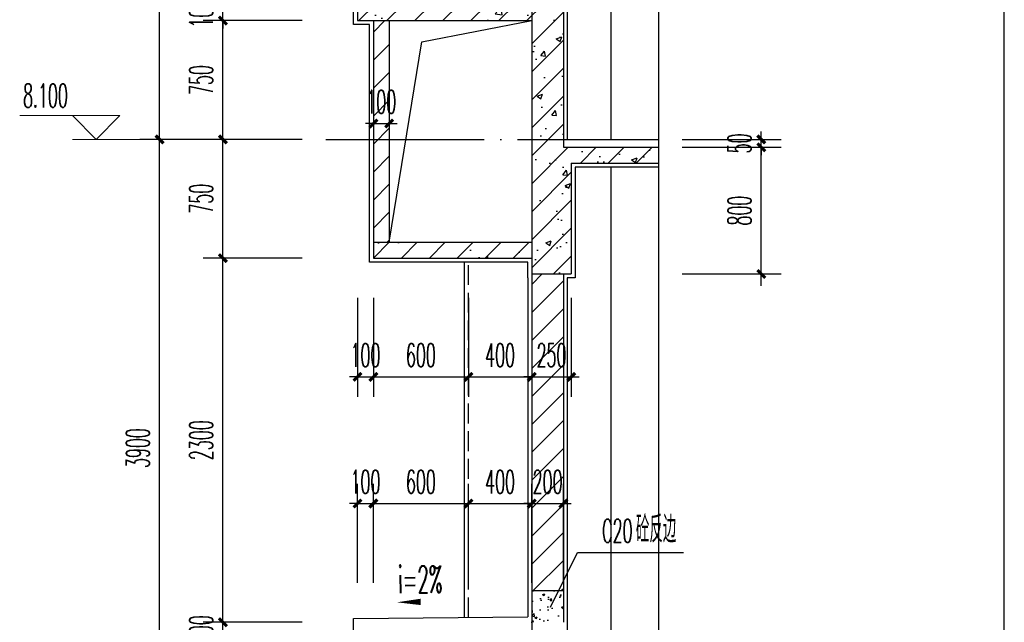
# Model space of a CAD drawing. Extents: x 1779708 to 7299578, y -1121471 to 88434.
# Tile 987 of 1056: x 6989301 to 6995519, y -968623 to -964817. Entities that reach past the tile are written whole.
import ezdxf

# ---------------------------------------------------------------- set-up
doc = ezdxf.new("R2010")
doc.units = 0
doc.header["$LTSCALE"] = 1000
doc.header["$MEASUREMENT"] = 0
doc.linetypes.add('DASH', pattern=[0.35, 0.25, -0.1])
doc.linetypes.add('DOTE', pattern=[2.42, 2, -0.2, 0.02, -0.2])
doc.layers.get('0').update_dxf_attribs({"linetype": 'CONTINUOUS'})
doc.layers.get('Defpoints').update_dxf_attribs({"linetype": 'CONTINUOUS'})
for name, color, linetype in [('AXIS', 3, 'CONTINUOUS'), ('DIM_LEAD', 3, 'CONTINUOUS'), ('DIM_SYMB', 3, 'CONTINUOUS'), ('DOTE', 1, 'DOTE'), ('PUB_TAB', 7, 'CONTINUOUS'), ('PUB_TEXT', 7, 'CONTINUOUS'), ('WALL', 255, 'CONTINUOUS'), ('填充细线', 8, 'CONTINUOUS'), ('立面中线', 140, 'CONTINUOUS'), ('粉刷线', 213, 'CONTINUOUS')]:
    doc.layers.add(name, color=color, linetype=linetype)
doc.layers.add('DIM_ELEV', color=3, linetype='CONTINUOUS', lineweight=13)
doc.styles.add('_TCH_DIM', font='SIMPLEX.shx', dxfattribs={"width": 0.7, "bigfont": 'GBCBIG.shx'})
doc.styles.add('_TCH_DIM_T3', font='SIMPLEX.shx', dxfattribs={"width": 0.494118, "bigfont": 'GBCBIG.shx'})
doc.dimstyles.new('_TCH_ARCH&&50', dxfattribs={"dimtxt": 148.75, "dimasz": 50, "dimexe": 125, "dimexo": 150, "dimgap": 63.125, "dimtad": 1, "dimdec": 0, "dimzin": 0, "dimdsep": 46, "dimtxsty": '_TCH_DIM_T3', "dimblk": 'ARCHTICK', "dimcen": 0.09, "dimdle": 75, "dimclrt": 7, "dimazin": 2, "dimtfac": 1, "dimtdec": 0, "dimtix": 1, "dimtmove": 2, "dimatfit": 3, "dimfxl": 250, "dimtolj": 1, "dimtzin": 0, "dimarcsym": 0})

# ---------------------------------------------------------------- blocks, each defined once
blk = doc.blocks.new('_ArchTick')
at = {"color": 0, "linetype": 'ByBlock', "const_width": 0.4}
blk.add_lwpolyline([(-0.5, -0.5), (0.5, 0.5)], dxfattribs=at)
blk = doc.blocks.new('*D946')
at = {"layer": 'AXIS', "color": 0, "lineweight": -2, "transparency": 16777216}
for p, q in [((6990184.6, -969548.2), (6990184.6, -965498.2)), ((6991084.6, -965573.2), (6990059.6, -965573.2)), ((6991084.6, -969473.2), (6990059.6, -969473.2))]:
    blk.add_line(p, q, dxfattribs=at)
at = {"layer": 'Defpoints', "color": 0, "transparency": 16777216}
for p in [(6990184.6, -965573.2), (6991234.6, -965573.2), (6991234.6, -969473.2)]:
    blk.add_point(p, dxfattribs=at)
at = {"layer": 'AXIS', "color": 0, "lineweight": -2, "transparency": 16777216, "xscale": 50, "yscale": 50, "zscale": 50}
for p, rotation in [((6990184.6, -965573.2), 90), ((6990184.6, -969473.2), 270)]:
    blk.add_blockref('_ArchTick', p, dxfattribs=dict(at, rotation=rotation))
at = {"layer": 'AXIS', "color": 7, "transparency": 16777216, "insert": (6990047.1, -967523.2), "char_height": 148.75, "attachment_point": 5, "rotation": 90, "style": '_TCH_DIM_T3'}
blk.add_mtext('\\A1;3900', dxfattribs=at)
blk = doc.blocks.new('*D947')
at = {"layer": 'AXIS', "color": 0, "lineweight": -2, "transparency": 16777216}
for p, q in [((6990184.6, -965648.2), (6990184.6, -961598.2)), ((6991084.6, -961673.2), (6990059.6, -961673.2)), ((6991084.6, -965573.2), (6990059.6, -965573.2))]:
    blk.add_line(p, q, dxfattribs=at)
at = {"layer": 'Defpoints', "color": 0, "transparency": 16777216}
for p in [(6990184.6, -961673.2), (6991234.6, -961673.2), (6991234.6, -965573.2)]:
    blk.add_point(p, dxfattribs=at)
at = {"layer": 'AXIS', "color": 0, "lineweight": -2, "transparency": 16777216, "xscale": 50, "yscale": 50, "zscale": 50}
for p, rotation in [((6990184.6, -961673.2), 90), ((6990184.6, -965573.2), 270)]:
    blk.add_blockref('_ArchTick', p, dxfattribs=dict(at, rotation=rotation))
at = {"layer": 'AXIS', "color": 7, "transparency": 16777216, "insert": (6990047.1, -963623.2), "char_height": 148.75, "attachment_point": 5, "rotation": 90, "style": '_TCH_DIM_T3'}
blk.add_mtext('\\A1;3900', dxfattribs=at)
blk = doc.blocks.new('*D968')
at = {"layer": 'AXIS', "color": 0, "lineweight": -2, "transparency": 16777216}
for p, q in [((6991434.6, -968373.2), (6991434.6, -967748.2)), ((6991534.6, -968373.2), (6991534.6, -967748.2)), ((6991434.6, -967873.2), (6991384.6, -967873.2)), ((6991434.6, -967873.2), (6991534.6, -967873.2)), ((6991534.6, -967873.2), (6991584.6, -967873.2))]:
    blk.add_line(p, q, dxfattribs=at)
at = {"layer": 'Defpoints', "color": 0, "transparency": 16777216}
for p in [(6991534.6, -967873.2), (6991434.6, -968523.2), (6991534.6, -968523.2)]:
    blk.add_point(p, dxfattribs=at)
at = {"layer": 'AXIS', "color": 0, "lineweight": -2, "transparency": 16777216, "xscale": 50, "yscale": 50, "zscale": 50}
blk.add_blockref('_ArchTick', (6991434.6, -967873.2), dxfattribs=at)
at = {"layer": 'AXIS', "color": 0, "lineweight": -2, "transparency": 16777216, "xscale": 50, "yscale": 50, "zscale": 50, "rotation": 180}
blk.add_blockref('_ArchTick', (6991534.6, -967873.2), dxfattribs=at)
at = {"layer": 'AXIS', "color": 7, "transparency": 16777216, "insert": (6991484.6, -967735.7), "char_height": 148.75, "attachment_point": 5, "style": '_TCH_DIM_T3'}
blk.add_mtext('\\A1;100', dxfattribs=at)
blk = doc.blocks.new('*D969')
at = {"layer": 'AXIS', "color": 0, "lineweight": -2, "transparency": 16777216}
for p, q in [((6991534.6, -968373.2), (6991534.6, -967748.2)), ((6992134.6, -968373.2), (6992134.6, -967748.2)), ((6991459.6, -967873.2), (6992209.6, -967873.2))]:
    blk.add_line(p, q, dxfattribs=at)
at = {"layer": 'Defpoints', "color": 0, "transparency": 16777216}
for p in [(6992134.6, -967873.2), (6991534.6, -968523.2), (6992134.6, -968523.2)]:
    blk.add_point(p, dxfattribs=at)
at = {"layer": 'AXIS', "color": 0, "lineweight": -2, "transparency": 16777216, "xscale": 50, "yscale": 50, "zscale": 50, "rotation": 180}
blk.add_blockref('_ArchTick', (6991534.6, -967873.2), dxfattribs=at)
at = {"layer": 'AXIS', "color": 0, "lineweight": -2, "transparency": 16777216, "xscale": 50, "yscale": 50, "zscale": 50}
blk.add_blockref('_ArchTick', (6992134.6, -967873.2), dxfattribs=at)
at = {"layer": 'AXIS', "color": 7, "transparency": 16777216, "insert": (6991834.6, -967735.7), "char_height": 148.75, "attachment_point": 5, "style": '_TCH_DIM_T3'}
blk.add_mtext('\\A1;600', dxfattribs=at)
blk = doc.blocks.new('*D970')
at = {"layer": 'AXIS', "color": 0, "lineweight": -2, "transparency": 16777216}
for p, q in [((6992134.6, -968373.2), (6992134.6, -967748.2)), ((6992534.6, -968373.2), (6992534.6, -967748.2)), ((6992059.6, -967873.2), (6992609.6, -967873.2))]:
    blk.add_line(p, q, dxfattribs=at)
at = {"layer": 'Defpoints', "color": 0, "transparency": 16777216}
for p in [(6992534.6, -967873.2), (6992134.6, -968523.2), (6992534.6, -968523.2)]:
    blk.add_point(p, dxfattribs=at)
at = {"layer": 'AXIS', "color": 0, "lineweight": -2, "transparency": 16777216, "xscale": 50, "yscale": 50, "zscale": 50, "rotation": 180}
blk.add_blockref('_ArchTick', (6992134.6, -967873.2), dxfattribs=at)
at = {"layer": 'AXIS', "color": 0, "lineweight": -2, "transparency": 16777216, "xscale": 50, "yscale": 50, "zscale": 50}
blk.add_blockref('_ArchTick', (6992534.6, -967873.2), dxfattribs=at)
at = {"layer": 'AXIS', "color": 7, "transparency": 16777216, "insert": (6992334.6, -967735.7), "char_height": 148.75, "attachment_point": 5, "style": '_TCH_DIM_T3'}
blk.add_mtext('\\A1;400', dxfattribs=at)
blk = doc.blocks.new('*D971')
at = {"layer": 'AXIS', "color": 0, "lineweight": -2, "transparency": 16777216}
for p, q in [((6992534.6, -968373.2), (6992534.6, -967748.2)), ((6992734.6, -968373.2), (6992734.6, -967748.2)), ((6992534.6, -967873.2), (6992484.6, -967873.2)), ((6992534.6, -967873.2), (6992734.6, -967873.2)), ((6992734.6, -967873.2), (6992784.6, -967873.2))]:
    blk.add_line(p, q, dxfattribs=at)
at = {"layer": 'Defpoints', "color": 0, "transparency": 16777216}
for p in [(6992734.6, -967873.2), (6992534.6, -968523.2), (6992734.6, -968523.2)]:
    blk.add_point(p, dxfattribs=at)
at = {"layer": 'AXIS', "color": 0, "lineweight": -2, "transparency": 16777216, "xscale": 50, "yscale": 50, "zscale": 50}
blk.add_blockref('_ArchTick', (6992534.6, -967873.2), dxfattribs=at)
at = {"layer": 'AXIS', "color": 0, "lineweight": -2, "transparency": 16777216, "xscale": 50, "yscale": 50, "zscale": 50, "rotation": 180}
blk.add_blockref('_ArchTick', (6992734.6, -967873.2), dxfattribs=at)
at = {"layer": 'AXIS', "color": 7, "transparency": 16777216, "insert": (6992634.6, -967735.7), "char_height": 148.75, "attachment_point": 5, "style": '_TCH_DIM_T3'}
blk.add_mtext('\\A1;200', dxfattribs=at)
blk = doc.blocks.new('*D972')
at = {"layer": 'AXIS', "color": 0, "lineweight": -2, "transparency": 16777216}
for p, q in [((6991434.6, -966573.2), (6991434.6, -967198.2)), ((6991534.6, -966573.2), (6991534.6, -967198.2)), ((6991434.6, -967073.2), (6991384.6, -967073.2)), ((6991434.6, -967073.2), (6991534.6, -967073.2)), ((6991534.6, -967073.2), (6991584.6, -967073.2))]:
    blk.add_line(p, q, dxfattribs=at)
at = {"layer": 'Defpoints', "color": 0, "transparency": 16777216}
for p in [(6991434.6, -966423.2), (6991534.6, -966423.2), (6991534.6, -967073.2)]:
    blk.add_point(p, dxfattribs=at)
at = {"layer": 'AXIS', "color": 0, "lineweight": -2, "transparency": 16777216, "xscale": 50, "yscale": 50, "zscale": 50}
blk.add_blockref('_ArchTick', (6991434.6, -967073.2), dxfattribs=at)
at = {"layer": 'AXIS', "color": 0, "lineweight": -2, "transparency": 16777216, "xscale": 50, "yscale": 50, "zscale": 50, "rotation": 180}
blk.add_blockref('_ArchTick', (6991534.6, -967073.2), dxfattribs=at)
at = {"layer": 'AXIS', "color": 7, "transparency": 16777216, "insert": (6991484.6, -966935.7), "char_height": 148.75, "attachment_point": 5, "style": '_TCH_DIM_T3'}
blk.add_mtext('\\A1;100', dxfattribs=at)
blk = doc.blocks.new('*D973')
at = {"layer": 'AXIS', "color": 0, "lineweight": -2, "transparency": 16777216}
for p, q in [((6991534.6, -966573.2), (6991534.6, -967198.2)), ((6992134.6, -966573.2), (6992134.6, -967198.2)), ((6991459.6, -967073.2), (6992209.6, -967073.2))]:
    blk.add_line(p, q, dxfattribs=at)
at = {"layer": 'Defpoints', "color": 0, "transparency": 16777216}
for p in [(6991534.6, -966423.2), (6992134.6, -966423.2), (6992134.6, -967073.2)]:
    blk.add_point(p, dxfattribs=at)
at = {"layer": 'AXIS', "color": 0, "lineweight": -2, "transparency": 16777216, "xscale": 50, "yscale": 50, "zscale": 50, "rotation": 180}
blk.add_blockref('_ArchTick', (6991534.6, -967073.2), dxfattribs=at)
at = {"layer": 'AXIS', "color": 0, "lineweight": -2, "transparency": 16777216, "xscale": 50, "yscale": 50, "zscale": 50}
blk.add_blockref('_ArchTick', (6992134.6, -967073.2), dxfattribs=at)
at = {"layer": 'AXIS', "color": 7, "transparency": 16777216, "insert": (6991834.6, -966935.7), "char_height": 148.75, "attachment_point": 5, "style": '_TCH_DIM_T3'}
blk.add_mtext('\\A1;600', dxfattribs=at)
blk = doc.blocks.new('*D974')
at = {"layer": 'AXIS', "color": 0, "lineweight": -2, "transparency": 16777216}
for p, q in [((6992134.6, -966573.2), (6992134.6, -967198.2)), ((6992534.6, -966573.2), (6992534.6, -967198.2)), ((6992059.6, -967073.2), (6992609.6, -967073.2))]:
    blk.add_line(p, q, dxfattribs=at)
at = {"layer": 'Defpoints', "color": 0, "transparency": 16777216}
for p in [(6992134.6, -966423.2), (6992534.6, -966423.2), (6992534.6, -967073.2)]:
    blk.add_point(p, dxfattribs=at)
at = {"layer": 'AXIS', "color": 0, "lineweight": -2, "transparency": 16777216, "xscale": 50, "yscale": 50, "zscale": 50, "rotation": 180}
blk.add_blockref('_ArchTick', (6992134.6, -967073.2), dxfattribs=at)
at = {"layer": 'AXIS', "color": 0, "lineweight": -2, "transparency": 16777216, "xscale": 50, "yscale": 50, "zscale": 50}
blk.add_blockref('_ArchTick', (6992534.6, -967073.2), dxfattribs=at)
at = {"layer": 'AXIS', "color": 7, "transparency": 16777216, "insert": (6992334.6, -966935.7), "char_height": 148.75, "attachment_point": 5, "style": '_TCH_DIM_T3'}
blk.add_mtext('\\A1;400', dxfattribs=at)
blk = doc.blocks.new('*D975')
at = {"layer": 'AXIS', "color": 0, "lineweight": -2, "transparency": 16777216}
for p, q in [((6992534.6, -966573.2), (6992534.6, -967198.2)), ((6992784.6, -966573.2), (6992784.6, -967198.2)), ((6992534.6, -967073.2), (6992484.6, -967073.2)), ((6992534.6, -967073.2), (6992784.6, -967073.2)), ((6992784.6, -967073.2), (6992834.6, -967073.2))]:
    blk.add_line(p, q, dxfattribs=at)
at = {"layer": 'Defpoints', "color": 0, "transparency": 16777216}
for p in [(6992534.6, -966423.2), (6992784.6, -966423.2), (6992784.6, -967073.2)]:
    blk.add_point(p, dxfattribs=at)
at = {"layer": 'AXIS', "color": 0, "lineweight": -2, "transparency": 16777216, "xscale": 50, "yscale": 50, "zscale": 50}
blk.add_blockref('_ArchTick', (6992534.6, -967073.2), dxfattribs=at)
at = {"layer": 'AXIS', "color": 0, "lineweight": -2, "transparency": 16777216, "xscale": 50, "yscale": 50, "zscale": 50, "rotation": 180}
blk.add_blockref('_ArchTick', (6992784.6, -967073.2), dxfattribs=at)
at = {"layer": 'AXIS', "color": 7, "transparency": 16777216, "insert": (6992659.6, -966935.7), "char_height": 148.75, "attachment_point": 5, "style": '_TCH_DIM_T3'}
blk.add_mtext('\\A1;250', dxfattribs=at)
blk = doc.blocks.new('*D976')
at = {"layer": 'AXIS', "color": 0, "lineweight": -2, "transparency": 16777216}
for p, q in [((6991534.6, -964973.2), (6991534.6, -965598.2)), ((6991634.6, -964973.2), (6991634.6, -965598.2)), ((6991534.6, -965473.2), (6991484.6, -965473.2)), ((6991534.6, -965473.2), (6991634.6, -965473.2)), ((6991634.6, -965473.2), (6991684.6, -965473.2))]:
    blk.add_line(p, q, dxfattribs=at)
at = {"layer": 'Defpoints', "color": 0, "transparency": 16777216}
for p in [(6991534.6, -964823.2), (6991634.6, -964823.2), (6991634.6, -965473.2)]:
    blk.add_point(p, dxfattribs=at)
at = {"layer": 'AXIS', "color": 0, "lineweight": -2, "transparency": 16777216, "xscale": 50, "yscale": 50, "zscale": 50}
blk.add_blockref('_ArchTick', (6991534.6, -965473.2), dxfattribs=at)
at = {"layer": 'AXIS', "color": 0, "lineweight": -2, "transparency": 16777216, "xscale": 50, "yscale": 50, "zscale": 50, "rotation": 180}
blk.add_blockref('_ArchTick', (6991634.6, -965473.2), dxfattribs=at)
at = {"layer": 'AXIS', "color": 7, "transparency": 16777216, "insert": (6991584.6, -965335.7), "char_height": 148.75, "attachment_point": 5, "style": '_TCH_DIM_T3'}
blk.add_mtext('\\A1;100', dxfattribs=at)
blk = doc.blocks.new('*D986')
at = {"layer": 'AXIS', "color": 0, "lineweight": -2, "transparency": 16777216}
for p, q in [((6991084.6, -968623.2), (6990459.6, -968623.2)), ((6990584.6, -968623.2), (6990584.6, -968573.2)), ((6990584.6, -968723.2), (6990584.6, -968623.2)), ((6991084.6, -968723.2), (6990459.6, -968723.2)), ((6990584.6, -968723.2), (6990584.6, -968773.2))]:
    blk.add_line(p, q, dxfattribs=at)
at = {"layer": 'Defpoints', "color": 0, "transparency": 16777216}
for p in [(6990584.6, -968623.2), (6991234.6, -968623.2), (6991234.6, -968723.2)]:
    blk.add_point(p, dxfattribs=at)
at = {"layer": 'AXIS', "color": 0, "lineweight": -2, "transparency": 16777216, "xscale": 50, "yscale": 50, "zscale": 50}
for p, rotation in [((6990584.6, -968623.2), 270), ((6990584.6, -968723.2), 90)]:
    blk.add_blockref('_ArchTick', p, dxfattribs=dict(at, rotation=rotation))
at = {"layer": 'AXIS', "color": 7, "transparency": 16777216, "insert": (6990447.1, -968673.2), "char_height": 148.75, "attachment_point": 5, "rotation": 90, "style": '_TCH_DIM_T3'}
blk.add_mtext('\\A1;100', dxfattribs=at)
blk = doc.blocks.new('*D987')
at = {"layer": 'AXIS', "color": 0, "lineweight": -2, "transparency": 16777216}
for p, q in [((6990584.6, -968698.2), (6990584.6, -966248.2)), ((6991084.6, -966323.2), (6990459.6, -966323.2)), ((6991084.6, -968623.2), (6990459.6, -968623.2))]:
    blk.add_line(p, q, dxfattribs=at)
at = {"layer": 'Defpoints', "color": 0, "transparency": 16777216}
for p in [(6990584.6, -966323.2), (6991234.6, -966323.2), (6991234.6, -968623.2)]:
    blk.add_point(p, dxfattribs=at)
at = {"layer": 'AXIS', "color": 0, "lineweight": -2, "transparency": 16777216, "xscale": 50, "yscale": 50, "zscale": 50}
for p, rotation in [((6990584.6, -966323.2), 90), ((6990584.6, -968623.2), 270)]:
    blk.add_blockref('_ArchTick', p, dxfattribs=dict(at, rotation=rotation))
at = {"layer": 'AXIS', "color": 7, "transparency": 16777216, "insert": (6990447.1, -967473.2), "char_height": 148.75, "attachment_point": 5, "rotation": 90, "style": '_TCH_DIM_T3'}
blk.add_mtext('\\A1;2300', dxfattribs=at)
blk = doc.blocks.new('*D988')
at = {"layer": 'AXIS', "color": 0, "lineweight": -2, "transparency": 16777216}
for p, q in [((6990584.6, -966398.2), (6990584.6, -965498.2)), ((6991084.6, -965573.2), (6990459.6, -965573.2)), ((6991084.6, -966323.2), (6990459.6, -966323.2))]:
    blk.add_line(p, q, dxfattribs=at)
at = {"layer": 'Defpoints', "color": 0, "transparency": 16777216}
for p in [(6990584.6, -965573.2), (6991234.6, -965573.2), (6991234.6, -966323.2)]:
    blk.add_point(p, dxfattribs=at)
at = {"layer": 'AXIS', "color": 0, "lineweight": -2, "transparency": 16777216, "xscale": 50, "yscale": 50, "zscale": 50}
for p, rotation in [((6990584.6, -965573.2), 90), ((6990584.6, -966323.2), 270)]:
    blk.add_blockref('_ArchTick', p, dxfattribs=dict(at, rotation=rotation))
at = {"layer": 'AXIS', "color": 7, "transparency": 16777216, "insert": (6990447.1, -965948.2), "char_height": 148.75, "attachment_point": 5, "rotation": 90, "style": '_TCH_DIM_T3'}
blk.add_mtext('\\A1;750', dxfattribs=at)
blk = doc.blocks.new('*D989')
at = {"layer": 'AXIS', "color": 0, "lineweight": -2, "transparency": 16777216}
for p, q in [((6990584.6, -965648.2), (6990584.6, -964748.2)), ((6991084.6, -964823.2), (6990459.6, -964823.2)), ((6991084.6, -965573.2), (6990459.6, -965573.2))]:
    blk.add_line(p, q, dxfattribs=at)
at = {"layer": 'Defpoints', "color": 0, "transparency": 16777216}
for p in [(6990584.6, -964823.2), (6991234.6, -964823.2), (6991234.6, -965573.2)]:
    blk.add_point(p, dxfattribs=at)
at = {"layer": 'AXIS', "color": 0, "lineweight": -2, "transparency": 16777216, "xscale": 50, "yscale": 50, "zscale": 50}
for p, rotation in [((6990584.6, -964823.2), 90), ((6990584.6, -965573.2), 270)]:
    blk.add_blockref('_ArchTick', p, dxfattribs=dict(at, rotation=rotation))
at = {"layer": 'AXIS', "color": 7, "transparency": 16777216, "insert": (6990447.1, -965198.2), "char_height": 148.75, "attachment_point": 5, "rotation": 90, "style": '_TCH_DIM_T3'}
blk.add_mtext('\\A1;750', dxfattribs=at)
blk = doc.blocks.new('*D990')
at = {"layer": 'AXIS', "color": 0, "lineweight": -2, "transparency": 16777216}
for p, q in [((6990584.6, -964723.2), (6990584.6, -964673.2)), ((6991084.6, -964723.2), (6990459.6, -964723.2)), ((6990584.6, -964823.2), (6990584.6, -964723.2)), ((6991084.6, -964823.2), (6990459.6, -964823.2)), ((6990584.6, -964823.2), (6990584.6, -964873.2))]:
    blk.add_line(p, q, dxfattribs=at)
at = {"layer": 'Defpoints', "color": 0, "transparency": 16777216}
for p in [(6990584.6, -964723.2), (6991234.6, -964723.2), (6991234.6, -964823.2)]:
    blk.add_point(p, dxfattribs=at)
at = {"layer": 'AXIS', "color": 0, "lineweight": -2, "transparency": 16777216, "xscale": 50, "yscale": 50, "zscale": 50}
for p, rotation in [((6990584.6, -964723.2), 270), ((6990584.6, -964823.2), 90)]:
    blk.add_blockref('_ArchTick', p, dxfattribs=dict(at, rotation=rotation))
at = {"layer": 'AXIS', "color": 7, "transparency": 16777216, "insert": (6990447.1, -964773.2), "char_height": 148.75, "attachment_point": 5, "rotation": 90, "style": '_TCH_DIM_T3'}
blk.add_mtext('\\A1;100', dxfattribs=at)
blk = doc.blocks.new('*D1038')
at = {"layer": 'AXIS', "color": 0, "lineweight": -2, "transparency": 16777216}
for p, q in [((6993984.6, -966498.2), (6993984.6, -965548.2)), ((6993484.6, -965623.2), (6994109.6, -965623.2)), ((6993484.6, -966423.2), (6994109.6, -966423.2))]:
    blk.add_line(p, q, dxfattribs=at)
at = {"layer": 'Defpoints', "color": 0, "transparency": 16777216}
for p in [(6993334.6, -965623.2), (6993984.6, -965623.2), (6993334.6, -966423.2)]:
    blk.add_point(p, dxfattribs=at)
at = {"layer": 'AXIS', "color": 0, "lineweight": -2, "transparency": 16777216, "xscale": 50, "yscale": 50, "zscale": 50}
for p, rotation in [((6993984.6, -965623.2), 90), ((6993984.6, -966423.2), 270)]:
    blk.add_blockref('_ArchTick', p, dxfattribs=dict(at, rotation=rotation))
at = {"layer": 'AXIS', "color": 7, "transparency": 16777216, "insert": (6993847.1, -966023.2), "char_height": 148.75, "attachment_point": 5, "rotation": 90, "style": '_TCH_DIM_T3'}
blk.add_mtext('\\A1;800', dxfattribs=at)
blk = doc.blocks.new('*D1039')
at = {"layer": 'AXIS', "color": 0, "lineweight": -2, "transparency": 16777216}
for p, q in [((6993484.6, -965573.2), (6994109.6, -965573.2)), ((6993984.6, -965573.2), (6993984.6, -965523.2)), ((6993984.6, -965623.2), (6993984.6, -965573.2)), ((6993484.6, -965623.2), (6994109.6, -965623.2)), ((6993984.6, -965623.2), (6993984.6, -965673.2))]:
    blk.add_line(p, q, dxfattribs=at)
at = {"layer": 'Defpoints', "color": 0, "transparency": 16777216}
for p in [(6993334.6, -965573.2), (6993984.6, -965573.2), (6993334.6, -965623.2)]:
    blk.add_point(p, dxfattribs=at)
at = {"layer": 'AXIS', "color": 0, "lineweight": -2, "transparency": 16777216, "xscale": 50, "yscale": 50, "zscale": 50}
for p, rotation in [((6993984.6, -965573.2), 270), ((6993984.6, -965623.2), 90)]:
    blk.add_blockref('_ArchTick', p, dxfattribs=dict(at, rotation=rotation))
at = {"layer": 'AXIS', "color": 7, "transparency": 16777216, "insert": (6993847.1, -965598.2), "char_height": 148.75, "attachment_point": 5, "rotation": 90, "style": '_TCH_DIM_T3'}
blk.add_mtext('\\A1;50', dxfattribs=at)

msp = doc.modelspace()

# ---------------------------------------------------------------- hatches: boundary and pattern name
at = {"layer": '填充细线'}
h = msp.add_hatch(dxfattribs=at)
h.set_pattern_fill('钢筋混凝土', color=114, scale=50)
h.set_pattern_definition([(45, (6991434.59, -966423.25), (-88.3883, 88.3883), []), (50, (6991434.6, -966423.25), (358.63, -31.376), [37.5, -412.5]), (355, (6991434.6, -966423.25), (-69.376, 376.096), [30, -330]), (100.451, (6991464.47, -966425.86), (289.255, 344.72), [31.87, -350.57]), (46.184, (6991434.6, -966323.25), (533.62, -82.76), [56.25, -618.75]), (96.636, (6991479.05, -966330.14), (467.33, 487.06), [47.81, -525.86]), (351.184, (6991434.6, -966323.25), (467.33, 487.06), [45, -495]), (21, (6991484.6, -966348.25), (298.454, -201.31), [37.5, -412.5]), (326, (6991484.6, -966348.25), (121.66, 362.575), [30, -330]), (71.451, (6991509.46, -966365.02), (420.11, 161.265), [31.87, -350.57]), (37.5, (6991434.59, -966423.25), (6.08, 166.447), [0, -326, 0, -335, 0, -331.25]), (7.5, (6991434.59, -966423.25), (131.535, 197.206), [0, -191, 0, -318.5, 0, -126.25]), (327.5, (6991323.09, -966423.25), (266.911, -11.2774), [0, -125, 0, -390, 0, -517.5]), (317.5, (6991273.09, -966423.25), (291.593, 50.052), [0, -162.5, 0, -259, 0, -367.5])])
h.paths.add_polyline_path([(6992784.6, -965723.2), (6993334.6, -965723.2), (6993334.6, -965623.2), (6992734.6, -965623.2), (6992734.6, -964723.2), (6991434.6, -964723.2), (6991434.6, -964823.2), (6992534.6, -964823.2), (6992534.6, -966223.2), (6991534.6, -966223.2), (6991534.6, -966323.2), (6992534.6, -966323.2), (6992534.6, -966423.2), (6992784.6, -966423.2)])
h = msp.add_hatch(dxfattribs=at)
h.set_pattern_fill('普通砖', color=114, scale=50)
h.set_pattern_definition([(45, (6991534.59, -966133.49), (-88.388, 88.388), [])])
h.paths.add_polyline_path([(6991634.6, -964823.2), (6991534.6, -964823.2), (6991534.6, -966223.2), (6991634.6, -966223.2)])
h = msp.add_hatch(dxfattribs=at)
h.set_pattern_fill('普通砖', color=114, scale=50)
h.set_pattern_definition([(45, (6992534.59, -968433.49), (-88.388, 88.388), [])])
h.paths.add_polyline_path([(6992734.6, -966423.2), (6992534.6, -966423.2), (6992534.6, -968423.2), (6992734.6, -968423.2)])
h = msp.add_hatch(dxfattribs=at)
h.set_pattern_fill('混凝土', color=114, scale=20)
h.set_pattern_definition([(50, (6992534.59, -968623.25), (143.45, -12.55), [15, -165]), (355, (6992534.59, -968623.25), (-27.75, 150.44), [12, -132]), (100.45, (6992546.54, -968624.3), (115.7, 137.89), [12.75, -140.23]), (46.184, (6992534.59, -968583.25), (213.45, -33.1), [22.5, -247.5]), (96.64, (6992552.37, -968586), (186.93, 194.82), [19.12, -210.34]), (351.18, (6992534.59, -968583.25), (186.93, 194.82), [18, -198]), (21, (6992554.59, -968593.25), (119.38, -80.524), [15, -165]), (326, (6992554.59, -968593.25), (48.66, 145.03), [12, -132]), (71.45, (6992564.53, -968599.96), (168.045, 64.51), [12.75, -140.23]), (37.5, (6992534.585, -968623.25), (2.432, 66.579), [0, -130.4, 0, -134, 0, -132.5]), (7.5, (6992534.585, -968623.25), (52.614, 78.882), [0, -76.4, 0, -127.4, 0, -50.5]), (327.5, (6992489.985, -968623.25), (106.7645, -4.511), [0, -50, 0, -156, 0, -207]), (317.5, (6992469.985, -968623.25), (116.637, 20.02), [0, -65, 0, -103.6, 0, -147])])
h.paths.add_polyline_path([(6992734.6, -968423.2), (6992534.6, -968423.2), (6992534.6, -968623.2), (6992734.6, -968623.2)])

# ---------------------------------------------------------------- linework, layer by layer
at = {"layer": 'DIM_ELEV'}
for p, q in [((6989934.6, -965423.2), (6989301.3, -965423.2)), ((6989784.6, -965573.2), (6989634.6, -965423.2)), ((6989784.6, -965573.2), (6989934.6, -965423.2)), ((6990584.6, -965573.2), (6989634.6, -965573.2))]:
    msp.add_line(p, q, dxfattribs=at)
at = {"layer": 'DIM_LEAD'}
for p, q in [((6992653.6, -968527.2), (6992823.7, -968181.8)), ((6992653.6, -968527.2), (6992823.7, -968181.8)), ((6992823.7, -968181.8), (6993492.8, -968181.8))]:
    msp.add_line(p, q, dxfattribs=at)
at = {"layer": 'DIM_SYMB'}
msp.add_lwpolyline([(6993334.6, -948123.2), (6993334.6, -962792), (6993439.6, -962830.2), (6993229.6, -962867.2), (6993334.6, -962904.5), (6993334.6, -977573.2)], dxfattribs=at)
msp.add_lwpolyline([(6991991.5, -968491.8, 0, 0, 0), (6991683, -968496.9, 0, 40, 0), (6991833, -968494.4, 0, 0, 0)], format="xyseb", dxfattribs=at)
at = {"layer": 'DOTE', "linetype": 'DOTE', "ltscale": 0.5}
for p, q in [((6992534.6, -949923.2), (6992534.6, -978273.2)), ((6991234.6, -965573.2), (6993334.6, -965573.2))]:
    msp.add_line(p, q, dxfattribs=at)
at = {"layer": 'PUB_TAB'}
msp.add_line((6995519.2, -982200.2), (6995519.2, -945400.2), dxfattribs=at)
at = {"layer": 'WALL'}
for p, q in [((6991434.6, -964723.2), (6991434.6, -964823.2)), ((6992734.6, -964723.2), (6992734.6, -965623.2)), ((6991434.6, -964823.2), (6992534.6, -964823.2)), ((6991534.6, -964823.2), (6991534.6, -966323.2)), ((6991634.6, -964823.2), (6991634.6, -966223.2)), ((6992534.6, -964823.2), (6992534.6, -966223.2)), ((6992734.6, -965623.2), (6993334.6, -965623.2)), ((6992784.6, -965723.2), (6993334.6, -965723.2)), ((6992784.6, -965723.2), (6992784.6, -966423.2)), ((6991534.6, -966223.2), (6992534.6, -966223.2)), ((6991534.6, -966323.2), (6992534.6, -966323.2)), ((6992534.6, -966323.2), (6992534.6, -966423.2)), ((6992534.6, -966423.2), (6992784.6, -966423.2)), ((6992534.6, -966423.2), (6992534.6, -968623.2)), ((6992734.6, -966423.2), (6992734.6, -968623.2)), ((6992534.6, -968423.2), (6992734.6, -968423.2))]:
    msp.add_line(p, q, dxfattribs=at)
at = {"layer": '填充细线', "color": 114}
msp.add_lwpolyline([(6991634.6, -966223.2), (6991840, -964956.4), (6992534.6, -964823.2)], dxfattribs=at)
at = {"layer": '立面中线'}
for p, q in [((6993034.6, -961823.2), (6993034.6, -965573.2)), ((6993034.6, -965748.2), (6993034.6, -969473.2))]:
    msp.add_line(p, q, dxfattribs=at)
at = {"layer": '立面中线', "linetype": 'DASH', "ltscale": 0.5}
msp.add_line((6992134.6, -968591.7), (6992134.6, -966348.2), dxfattribs=at)
at = {"layer": '粉刷线'}
for p, q in [((6992759.6, -962548.2), (6992759.6, -965573.2)), ((6992734.6, -965573.2), (6993334.6, -965573.2)), ((6992109.6, -968592.2), (6992109.6, -966348.2)), ((6992509.6, -966448.2), (6992509.6, -968588.2)), ((6992759.6, -966448.2), (6992759.6, -969473.2))]:
    msp.add_line(p, q, dxfattribs=at)
for points in [[(6992509.6, -966448.2), (6992509.6, -966448.2), (6992509.6, -966348.2), (6991509.6, -966348.2), (6991509.6, -964848.2), (6991409.6, -964848.2), (6991409.6, -964698.2), (6992509.6, -964688.2)], [(6993334.6, -965748.2), (6992809.6, -965748.2), (6992809.6, -966448.2), (6992759.6, -966448.2)], [(6991534.6, -970248.2), (6991509.6, -970248.2), (6991509.6, -968748.2), (6991409.6, -968748.2), (6991409.6, -968598.2), (6992509.6, -968588.2)]]:
    msp.add_lwpolyline(points, dxfattribs=at)

# ---------------------------------------------------------------- texts
at = {"layer": 'PUB_TEXT', "color": 7, "style": '_TCH_DIM'}
for s, height, width, p in [('8.100', 148.75, 0.494118, (6989322.3, -965370.7)), ('砼反边', 168.79, 0.7, (6993192.7, -968120)), ('C20', 148.75, 0.494118, (6992979.2, -968120))]:
    msp.add_text(s, height=height, dxfattribs=dict(at, width=width)).set_placement(p)
at = {"layer": 'PUB_TEXT', "color": 7, "style": '_TCH_DIM', "width": 0.494118}
msp.add_text('i=2%', height=170, rotation=0.95484, dxfattribs=at).set_placement((6991692.3, -968439.5))

# ---------------------------------------------------------------- dimensions: what is measured, and where the dimension line sits
at = {"layer": 'AXIS'}
for p1, p2, distance, picture, middle in [((6991234.6, -965573.2), (6991234.6, -961673.2), 1050, '*D947', (6990047.1, -963623.2)), ((6991234.6, -964823.2), (6991234.6, -964723.2), 650, '*D990', (6990447.1, -964773.2)), ((6991234.6, -965573.2), (6991234.6, -964823.2), 650, '*D989', (6990447.1, -965198.2)), ((6991534.6, -964823.2), (6991634.6, -964823.2), -650, '*D976', (6991584.6, -965335.7)), ((6991234.6, -969473.2), (6991234.6, -965573.2), 1050, '*D946', (6990047.1, -967523.2)), ((6991234.6, -966323.2), (6991234.6, -965573.2), 650, '*D988', (6990447.1, -965948.2)), ((6993334.6, -965623.2), (6993334.6, -965573.2), -650, '*D1039', (6993847.1, -965598.2)), ((6993334.6, -966423.2), (6993334.6, -965623.2), -650, '*D1038', (6993847.1, -966023.2)), ((6991234.6, -968623.2), (6991234.6, -966323.2), 650, '*D987', (6990447.1, -967473.2)), ((6991434.6, -966423.2), (6991534.6, -966423.2), -650, '*D972', (6991484.6, -966935.7)), ((6991534.6, -966423.2), (6992134.6, -966423.2), -650, '*D973', (6991834.6, -966935.7)), ((6992134.6, -966423.2), (6992534.6, -966423.2), -650, '*D974', (6992334.6, -966935.7)), ((6992534.6, -966423.2), (6992784.6, -966423.2), -650, '*D975', (6992659.6, -966935.7)), ((6991434.6, -968523.2), (6991534.6, -968523.2), 650, '*D968', (6991484.6, -967735.7)), ((6991534.6, -968523.2), (6992134.6, -968523.2), 650, '*D969', (6991834.6, -967735.7)), ((6992134.6, -968523.2), (6992534.6, -968523.2), 650, '*D970', (6992334.6, -967735.7)), ((6992534.6, -968523.2), (6992734.6, -968523.2), 650, '*D971', (6992634.6, -967735.7)), ((6991234.6, -968723.2), (6991234.6, -968623.2), 650, '*D986', (6990447.1, -968673.2))]:
    dim = msp.add_aligned_dim(p1=p1, p2=p2, distance=distance, dimstyle='_TCH_ARCH&&50', dxfattribs=at)
    dim.commit()
    dim.dimension.update_dxf_attribs({"geometry": picture, "text_midpoint": middle})

doc.saveas('drawing.dxf')
